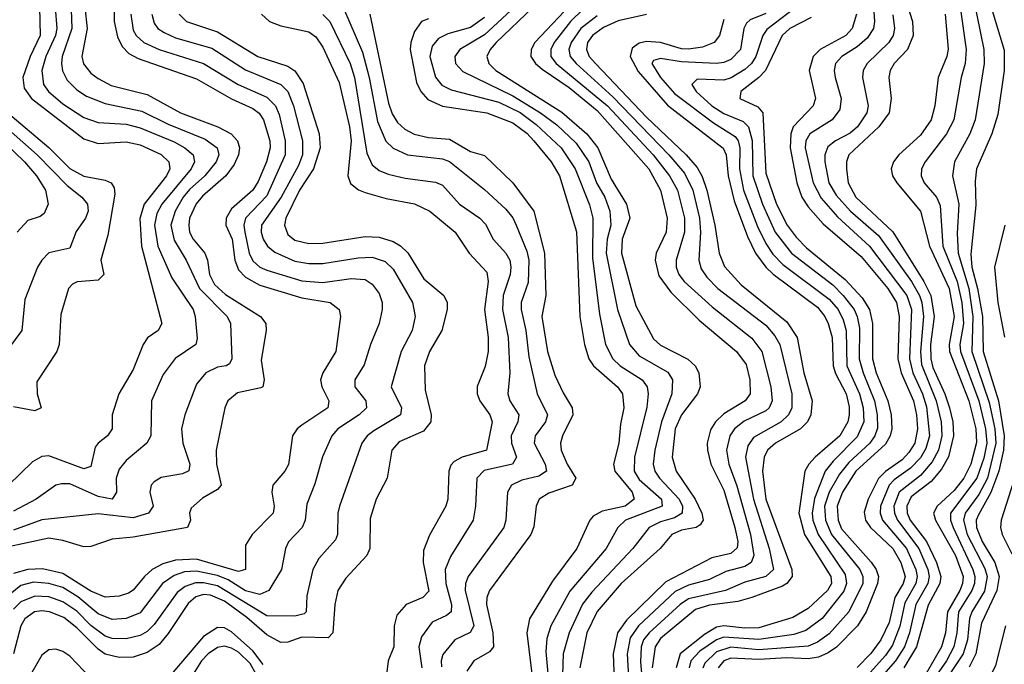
# Model space of a CAD drawing. Header units: inches. Extents: x 990535 to 1117859, y 769386 to 892122.
# Tile 595 of 656: x 1086507 to 1089308, y 820240 to 822075. Entities that reach past the tile are written whole.
import ezdxf

# ---------------------------------------------------------------- set-up
doc = ezdxf.new("R2010")
doc.units = ezdxf.units.IN
doc.header["$MEASUREMENT"] = 0
doc.layers.add('B0882', color=7, linetype='Continuous')

msp = doc.modelspace()

# ---------------------------------------------------------------- linework, layer by layer
at = {"layer": 'B0882', "color": 5}
for points, elevation in [([(1089004.3, 822204.3), (1089047.5, 822070), (1089049.5, 822030), (1089032.9, 821990), (1088995.2, 821950), (1088983.4, 821930), (1088980.2, 821910), (1088986.8, 821850), (1088980.5, 821810), (1088951.7, 821770), (1088865.9, 821690), (1088859.3, 821670), (1088859, 821650), (1088864.1, 821610), (1088885.9, 821570), (1088991.1, 821471.1), (1089079.4, 821330), (1089099.2, 821290), (1089108.5, 821230), (1089098.5, 821150), (1089099.5, 821110), (1089105.3, 821085.3), (1089139.6, 821010), (1089152.6, 820970), (1089161.5, 820930), (1089163.7, 820890), (1089149.6, 820830.4), (1089130, 820795.4), (1089099.9, 820760.1), (1089043.4, 820716.6), (1089030.8, 820690), (1089032.1, 820670), (1089040.3, 820650), (1089086.8, 820590), (1089115.5, 820530), (1089127.7, 820490), (1089125.2, 820470), (1089091.4, 820408.6), (1089058.4, 820290), (1089022.8, 820230)], 3880), ([(1086653, 822130), (1086655.8, 822050), (1086628.4, 821970), (1086626.1, 821950), (1086629.1, 821929.1), (1086642.5, 821902.5), (1086670, 821875.2), (1086697.4, 821857.4), (1086750, 821836.6), (1086854.7, 821814.7), (1086930, 821777.7), (1087035.1, 821735.1), (1087069.3, 821710), (1087073.6, 821690), (1087066.4, 821670), (1087033.5, 821630), (1086990, 821591.7), (1086972.4, 821570), (1086949.1, 821530), (1086937.2, 821490), (1086946.9, 821446.9), (1086981.2, 821390), (1087018.9, 821310), (1087097.4, 821230), (1087106.7, 821210), (1087111, 821110), (1087104.2, 821095.8), (1087094.9, 821090), (1087070, 821085.7), (1087037.1, 821070), (1087010, 821037.2), (1086976.6, 820950), (1086967.7, 820910), (1086971.4, 820870), (1086991.4, 820810), (1086988.8, 820791.2), (1086970, 820782.2), (1086910, 820771.7), (1086890, 820759.8), (1086881.3, 820750), (1086877, 820730), (1086887.2, 820690), (1086873.9, 820670), (1086830, 820656.9), (1086730, 820668), (1086570, 820651.7), (1086490, 820622.3)], 3260), ([(1087410.1, 822150), (1087482.4, 821982.4), (1087501.8, 821910), (1087525.3, 821785.3), (1087549.2, 821729.1), (1087570, 821709.2), (1087610, 821690.4), (1087710, 821679), (1087730, 821671.4), (1087830, 821591.5), (1087890, 821535.2), (1087910.5, 821510.5), (1087919.9, 821490), (1087950, 821416.1), (1087955.3, 821390), (1087953.6, 821326.4), (1087934, 821270), (1087933.6, 821250), (1087947.5, 821190), (1087955.2, 821115.2), (1087979.7, 821010), (1088008.5, 820950), (1088003.5, 820930), (1087974.1, 820890), (1087971.2, 820870), (1088002, 820810), (1088005.5, 820790), (1087984.1, 820775.9), (1087935.5, 820764.5), (1087906.1, 820750), (1087895.2, 820730), (1087890.1, 820650.1), (1087885, 820630), (1087783.4, 820490), (1087775.6, 820470), (1087774.1, 820450), (1087799.6, 820350), (1087789.1, 820330.9), (1087745.3, 820310), (1087711.4, 820268.6), (1087706.1, 820250), (1087707.3, 820232.7)], 3460), ([(1088090, 822135.1), (1087972.4, 822010), (1087962.2, 821990), (1087961.7, 821970), (1087974.8, 821950), (1087993.6, 821933.6), (1088070, 821881.7), (1088150, 821816), (1088297.1, 821650), (1088330.1, 821589.9), (1088349, 821510), (1088346.3, 821470), (1088317.9, 821410), (1088314.8, 821390), (1088325.5, 821345.5), (1088359.4, 821299.4), (1088439.9, 821219.9), (1088546.9, 821130), (1088573.5, 821093.5), (1088584.1, 821050), (1088585, 821010), (1088571.5, 820990), (1088510, 820953.3), (1088486.9, 820930), (1088472.5, 820907.5), (1088463.3, 820870), (1088463.6, 820850), (1088473.6, 820810), (1088510, 820735.8), (1088541.6, 820630), (1088549.8, 820590.2), (1088547.9, 820572.1), (1088530, 820555.2), (1088476.6, 820543.4), (1088345.5, 820474.5), (1088233.7, 820366.3), (1088208.1, 820330), (1088195.4, 820270), (1088199.7, 820170)], 3620), ([(1089219.6, 822139.6), (1089250.4, 821990), (1089251.1, 821950), (1089225.1, 821790), (1089210.2, 821749.8), (1089167.1, 821670), (1089161.2, 821630), (1089179.4, 821550), (1089173.8, 821466.2), (1089177.1, 821410), (1089207.5, 821310), (1089219.2, 821230), (1089215.9, 821130), (1089265.2, 820985.2), (1089281, 820910), (1089284.1, 820870), (1089260.7, 820770), (1089236.1, 820723.9), (1089197.2, 820670), (1089192.7, 820650), (1089202.5, 820610), (1089253.2, 820513.2), (1089259.5, 820490), (1089251.9, 820448.1), (1089216.1, 820390), (1089209.2, 820370.8), (1089203.5, 820310), (1089191.8, 820270), (1089110, 820147.3)], 3960), ([(1086692.2, 822110), (1086699.2, 822050), (1086683.9, 821970), (1086689.1, 821949.1), (1086710, 821922.6), (1086730, 821907), (1086767.8, 821887.8), (1086870, 821862.3), (1086965, 821810), (1087071.2, 821770), (1087108.8, 821750), (1087126.6, 821730), (1087132.4, 821710), (1087129.5, 821690), (1087117, 821663), (1087093.2, 821630), (1087027.4, 821572.6), (1087009.1, 821550.9), (1086990.6, 821510), (1086988.2, 821490), (1086990.6, 821470), (1087000.5, 821450), (1087033.7, 821410), (1087041.4, 821390), (1087047.2, 821350), (1087061.3, 821321.3), (1087092.5, 821292.5), (1087192.5, 821230), (1087207, 821210), (1087208.5, 821190), (1087194.5, 821105.5), (1087203.1, 821050), (1087198.7, 821030), (1087193.4, 821026.6), (1087127.1, 821012.9), (1087099.5, 820990), (1087090.7, 820970), (1087065.8, 820850), (1087067.2, 820810), (1087080.8, 820750), (1087070, 820738.1), (1087026.8, 820713.2), (1086995.3, 820684.7), (1086990.1, 820670), (1086993.5, 820650), (1086984.2, 820630), (1086830, 820601.6), (1086770, 820596), (1086710, 820575.8), (1086690, 820575), (1086630, 820592.6), (1086590, 820598.8), (1086467.2, 820572.8)], 3280), ([(1086563.4, 822110), (1086565.5, 822030), (1086537, 821970), (1086516.1, 821910), (1086520, 821880), (1086540.8, 821850), (1086690, 821735.2), (1086730, 821722.6), (1086810, 821727.3), (1086850, 821718.7), (1086910, 821691.3), (1086931.3, 821670), (1086934.3, 821650), (1086925.3, 821630), (1086861.2, 821550), (1086848.7, 821508.8), (1086853.3, 821430), (1086911.2, 821210), (1086901, 821190), (1086870.8, 821169.2), (1086858.2, 821150), (1086830, 821078.9), (1086789.1, 821010), (1086770.7, 820950), (1086770.6, 820910), (1086757.2, 820890), (1086730.1, 820870), (1086721.6, 820858.4), (1086710, 820803.5), (1086690, 820796.5), (1086590, 820833.1), (1086570, 820831.7), (1086543.9, 820816.1), (1086475.1, 820750)], 3220), ([(1086775.5, 822110), (1086776.1, 822070), (1086785.9, 822025.9), (1086798.8, 821998.8), (1086818.1, 821978.1), (1086844.2, 821964.2), (1087010, 821906.1), (1087109.6, 821849.6), (1087170, 821821.7), (1087188.4, 821808.4), (1087200.7, 821790), (1087218.6, 821730), (1087219.7, 821710), (1087209.4, 821670), (1087186, 821614), (1087170.3, 821590), (1087110, 821536.7), (1087094.2, 821510), (1087094.1, 821490), (1087111.7, 821450), (1087119.3, 821390), (1087130, 821362.4), (1087150, 821342.1), (1087190, 821319.4), (1087310, 821282.8), (1087390.1, 821270.1), (1087416.1, 821250), (1087419.8, 821230), (1087406.2, 821130), (1087369.6, 821070), (1087363.3, 821050), (1087366.7, 821030), (1087386.9, 820990), (1087383.6, 820970), (1087310, 820921.2), (1087296.6, 820910), (1087283.6, 820890), (1087271.5, 820808.5), (1087261.5, 820790), (1087227.3, 820750), (1087224.3, 820730), (1087231, 820690), (1087227.9, 820670), (1087168.8, 820610), (1087150, 820579.7), (1087149.3, 820510), (1087130, 820504.1), (1087010, 820539.8), (1086950, 820536.8), (1086914.1, 820525.9), (1086884.4, 820510), (1086861.8, 820490), (1086830, 820450.9), (1086817, 820443), (1086790, 820434.2), (1086750, 820431.2), (1086710, 820448.5), (1086630, 820498.9), (1086571.8, 820511.8), (1086530, 820509.8), (1086490, 820498.8)], 3320), ([(1086608, 822110), (1086612.8, 822050), (1086608.6, 822030), (1086581.6, 821970), (1086570.6, 821930), (1086575.2, 821890), (1086588.7, 821870), (1086630, 821834.8), (1086690, 821796.6), (1086730, 821782.2), (1086810, 821777.8), (1086850, 821767.1), (1086946.8, 821726.8), (1086977.4, 821710), (1087000.5, 821690), (1087004.5, 821670), (1086995.1, 821650), (1086911.1, 821550), (1086897, 821523), (1086890.9, 821490), (1086900.4, 821430), (1086940, 821340), (1087000.3, 821250), (1087006.3, 821230), (1087012.5, 821167.6), (1087008.1, 821150), (1086949.4, 821110.6), (1086915, 821065), (1086882.2, 820990), (1086879.8, 820890), (1086868.6, 820870), (1086810, 820820.5), (1086790, 820795.5), (1086781.3, 820770), (1086782.6, 820730), (1086770, 820710.5), (1086730, 820718.2), (1086650, 820753.6), (1086625.8, 820754.3), (1086610, 820749.9), (1086553.7, 820710), (1086490, 820675.9)], 3240), ([(1087930, 822124.7), (1087830, 822031.4), (1087759.8, 821990), (1087745.3, 821970), (1087747.5, 821950), (1087767.5, 821927.5), (1087910, 821858.2), (1087989.2, 821810), (1088035.4, 821775.4), (1088090, 821723.8), (1088126.1, 821670), (1088148, 821610), (1088171.8, 821570), (1088185.7, 821530), (1088188.9, 821490), (1088178.6, 821450), (1088176, 821410), (1088207.7, 821250), (1088242.1, 821150), (1088270, 821118.3), (1088351.4, 821071.4), (1088364.2, 821050), (1088362.4, 821010), (1088333.4, 820930), (1088313.8, 820850), (1088309.8, 820810), (1088314.6, 820790), (1088327, 820770), (1088383.4, 820710), (1088393.2, 820690), (1088392, 820670), (1088370, 820657.1), (1088330, 820645.8), (1088298.1, 820630), (1088251.2, 820570), (1088134.7, 820445.3), (1088108.8, 820411.2), (1088070.3, 820330), (1088053.8, 820270), (1088051.9, 820210)], 3560), ([(1087968.3, 822110), (1087862.9, 822010), (1087845.5, 821990), (1087836.1, 821970), (1087841.5, 821950), (1087861.5, 821930), (1088050, 821812), (1088120.3, 821750), (1088151.7, 821710), (1088190, 821621.1), (1088233.6, 821550), (1088242.9, 821510), (1088221.1, 821450), (1088219.5, 821410), (1088260, 821260), (1088310, 821166.3), (1088330, 821148.4), (1088408.2, 821108.2), (1088429.2, 821090), (1088439.5, 821070), (1088442.9, 821030), (1088435.5, 821010), (1088389.6, 820950.4), (1088372, 820910), (1088363, 820830), (1088374.5, 820790), (1088429.1, 820710), (1088447.9, 820670), (1088451.3, 820650), (1088443, 820637), (1088431.5, 820630), (1088390, 820622), (1088362.1, 820610), (1088329.7, 820570), (1088218.7, 820470), (1088149.7, 820390.3), (1088121, 820330), (1088100.4, 820230)], 3580), ([(1088110, 822104.4), (1088074.5, 822070), (1088027.9, 822010), (1088017.9, 821990), (1088018.1, 821970), (1088033.3, 821950), (1088179.2, 821830), (1088309.6, 821690), (1088356.2, 821630), (1088379, 821590), (1088398.3, 821510), (1088398.1, 821470), (1088374.8, 821390), (1088375.2, 821370), (1088382.5, 821350), (1088397.9, 821330), (1088477.5, 821257.5), (1088590, 821168), (1088618.1, 821130), (1088643.8, 821030), (1088647.5, 820990), (1088639.3, 820970), (1088630, 820961.3), (1088567.9, 820932.1), (1088540.8, 820910), (1088527.6, 820890), (1088517.8, 820850), (1088524.7, 820810), (1088547.8, 820747.8), (1088586.6, 820610), (1088596, 820550), (1088588.5, 820530), (1088570, 820518.5), (1088515.8, 820504.2), (1088470, 820481.8), (1088410, 820465), (1088372.4, 820447.6), (1088268, 820350), (1088244, 820316), (1088235.7, 820270), (1088240.7, 820170)], 3640), ([(1088712.2, 822107.8), (1088633.2, 822046.8), (1088621.3, 822030), (1088601.5, 821970), (1088588.9, 821950), (1088570, 821932.7), (1088530.9, 821909.1), (1088510, 821902.4), (1088435, 821905), (1088419.5, 821890), (1088432.1, 821870), (1088476, 821830), (1088510, 821808.1), (1088565.2, 821785.2), (1088580.9, 821770), (1088591.3, 821731.3), (1088593.1, 821630), (1088620, 821550), (1088656.3, 821470), (1088702.5, 821410), (1088820.1, 821320.1), (1088850.3, 821290), (1088881, 821250), (1088890.2, 821230), (1088896.7, 821196.7), (1088895.6, 821110), (1088906.9, 821070), (1088939.5, 820990), (1088946.9, 820950), (1088947.5, 820912.5), (1088939.6, 820890), (1088925.4, 820870), (1088865.7, 820814.3), (1088839.1, 820780.9), (1088810.2, 820730), (1088797.3, 820690), (1088799.8, 820650), (1088816.9, 820610), (1088897.3, 820510), (1088905.9, 820490), (1088906, 820470), (1088866.3, 820390), (1088810, 820327.4), (1088776.7, 820303.3), (1088750, 820291.9), (1088610, 820281.6), (1088530, 820289.4), (1088490, 820275.8), (1088456.2, 820243.9), (1088451.1, 820228.9)], 3760), ([(1088935.8, 822110), (1088939.1, 822070), (1088935.9, 822050), (1088918.2, 822021.8), (1088890, 821997.6), (1088846.3, 821970), (1088828.5, 821950), (1088824.6, 821930), (1088827.2, 821910), (1088843.9, 821850), (1088840.4, 821819.6), (1088818.9, 821790), (1088755.1, 821750), (1088744, 821730), (1088741.7, 821710), (1088765, 821610), (1088786.9, 821566.9), (1088833.4, 821513.4), (1088925.2, 821430), (1089031.5, 821290), (1089044, 821250), (1089038.5, 821110), (1089048.5, 821070), (1089075.8, 821010), (1089087.4, 820972.6), (1089095.9, 820890), (1089085.5, 820854.5), (1089070, 820828.3), (1089041.7, 820798.3), (1088994.7, 820765.3), (1088980.7, 820750), (1088956.2, 820690), (1088955.1, 820670), (1088962.1, 820650), (1089030, 820570), (1089056.8, 820510), (1089060.7, 820490), (1089056.5, 820470), (1089025, 820415), (1089011.4, 820348.6), (1088990, 820295), (1088970, 820264.9), (1088910, 820197.7)], 3840), ([(1089183.2, 822110), (1089200.3, 821990), (1089196.7, 821950), (1089185.7, 821910), (1089164.9, 821790), (1089143.7, 821750), (1089083.6, 821670), (1089072.9, 821650), (1089071.9, 821630), (1089080.8, 821610), (1089115.1, 821570), (1089125.7, 821545.7), (1089133.3, 821430), (1089174.1, 821330), (1089188, 821270), (1089192.4, 821210), (1089182, 821150), (1089184, 821130), (1089236.1, 820990), (1089255.3, 820910), (1089258.6, 820870), (1089250, 820827.3), (1089230, 820769.9), (1089155.3, 820670), (1089155.6, 820650), (1089162.5, 820630), (1089219.3, 820510), (1089224.4, 820490), (1089223.4, 820470), (1089216.3, 820450), (1089178, 820390), (1089173.7, 820330), (1089164.7, 820290), (1089144, 820250), (1089080.8, 820159.2)], 3940), ([(1089271, 822110), (1089307.9, 821987.9), (1089307.6, 821930), (1089290, 821805.1), (1089272.6, 821750), (1089228.8, 821650), (1089225.1, 821614.9), (1089227.3, 821547.3), (1089212.7, 821407.3), (1089215.6, 821370), (1089232.4, 821310), (1089246.1, 821230), (1089248.1, 821130), (1089292.1, 820990), (1089308.2, 820890), (1089306.2, 820850), (1089293.2, 820790), (1089270, 820729.3), (1089234.5, 820665.5), (1089228.6, 820650), (1089228.8, 820630), (1089245.2, 820590), (1089281.4, 820530), (1089294.1, 820490), (1089287.1, 820450), (1089243.1, 820356.9), (1089227.3, 820270), (1089208, 820232)], 3980), ([(1086823.1, 822090), (1086830, 822045.3), (1086838.5, 822030), (1086860.1, 822010), (1086903.9, 821990), (1087030, 821950.3), (1087128.6, 821890), (1087210, 821854.7), (1087235.3, 821830), (1087245.3, 821805.3), (1087262.5, 821730), (1087262.1, 821690), (1087210, 821573.9), (1087149.2, 821510), (1087145, 821490), (1087147.5, 821470), (1087159.7, 821410), (1087170, 821388.1), (1087190, 821370.8), (1087210, 821361.8), (1087310, 821331.3), (1087370, 821327.2), (1087450, 821338.2), (1087490, 821335.2), (1087510, 821322), (1087530, 821295.6), (1087538.1, 821270), (1087538.1, 821250), (1087530.1, 821210), (1087504.8, 821150), (1087487.4, 821092.6), (1087460.9, 821050), (1087460.7, 821030), (1087492.4, 820990), (1087493.4, 820970), (1087473.2, 820950), (1087412.3, 820910), (1087395.6, 820890), (1087369, 820831), (1087346.6, 820753.4), (1087324, 820696), (1087319.6, 820650), (1087311.1, 820630), (1087271.6, 820588.4), (1087263.3, 820570), (1087252.3, 820510), (1087216.3, 820450), (1087190, 820439.2), (1087150, 820449.6), (1087100.3, 820480.3), (1087070, 820493.2), (1087010, 820505.1), (1086976.5, 820503.5), (1086946.6, 820493.4), (1086913.6, 820470), (1086850, 820387.2), (1086810, 820370.3), (1086770, 820368.2), (1086730, 820384.1), (1086672.4, 820432.4), (1086630, 820458.6), (1086590, 820470.6), (1086546.3, 820473.7), (1086510, 820464.2), (1086479.8, 820440.2)], 3340), ([(1086961.1, 822090), (1086981.6, 822070), (1087070, 822039.8), (1087185, 821970), (1087270, 821942.8), (1087290, 821929.3), (1087313.6, 821893.6), (1087359.4, 821750), (1087362.3, 821710), (1087343.4, 821650), (1087302.9, 821590), (1087264.6, 821510), (1087260.1, 821490), (1087270, 821463.1), (1087290, 821447.7), (1087330, 821437.6), (1087370, 821438.7), (1087490, 821457.7), (1087530, 821456), (1087570, 821443.7), (1087591, 821431), (1087611.1, 821411.1), (1087657.3, 821337.3), (1087713.6, 821290), (1087723.7, 821270), (1087723.5, 821250), (1087707.8, 821190), (1087673.2, 821130), (1087658.6, 821090), (1087660.6, 821020.6), (1087678, 820950), (1087677.2, 820930), (1087656.3, 820903.7), (1087586.4, 820873.6), (1087566, 820850), (1087552.7, 820770), (1087521.8, 820710), (1087504.7, 820655.3), (1087502.9, 820570), (1087494.7, 820550), (1087435, 820485), (1087412.6, 820450), (1087403.9, 820410), (1087398.3, 820330), (1087384.7, 820315.3), (1087310, 820317.6), (1087270, 820303.2), (1087250, 820302), (1087210, 820323.7), (1087153.7, 820373.7), (1087090, 820420.2), (1087050, 820437.4), (1087030, 820438.6), (1087008, 820432), (1086986.7, 820413.3), (1086930, 820327.5), (1086903.7, 820296.3), (1086870, 820274.3), (1086830, 820260.6), (1086790, 820259.2), (1086750, 820269.5), (1086730, 820282.9), (1086670, 820343.7), (1086633.1, 820373.1), (1086592.1, 820390), (1086570, 820392.6), (1086549.6, 820390), (1086521.8, 820370), (1086510.2, 820349.8), (1086489.7, 820270.3)], 3380), ([(1086883.2, 822090), (1086890, 822064.5), (1086900.5, 822050), (1086917.9, 822037.9), (1086950, 822023.5), (1087053.5, 821993.5), (1087150, 821932.5), (1087250, 821890.4), (1087270.1, 821870), (1087286.4, 821830), (1087311.7, 821730), (1087311.7, 821690), (1087300.1, 821659.9), (1087250.6, 821569.4), (1087194.8, 821490), (1087193.9, 821470), (1087199.9, 821450), (1087212.2, 821430), (1087233, 821413), (1087290, 821387.9), (1087330, 821381.1), (1087370, 821381), (1087470, 821397.3), (1087510, 821398.8), (1087546.6, 821386.6), (1087570, 821364.4), (1087625, 821270), (1087632.1, 821230), (1087623.6, 821190), (1087592.9, 821130), (1087564, 821030), (1087593.2, 820970), (1087590.6, 820950), (1087515, 820905), (1087495.7, 820890), (1087481, 820870), (1087416.9, 820690), (1087412.4, 820670), (1087411, 820610), (1087405.7, 820594.3), (1087358.3, 820541.7), (1087341.1, 820510), (1087324.5, 820435.5), (1087322.2, 820390), (1087316.5, 820383.5), (1087290, 820377.7), (1087210, 820378.6), (1087070, 820463.6), (1087030, 820472.5), (1087007.7, 820472.3), (1086977.9, 820462.1), (1086955.5, 820444.5), (1086890, 820353.6), (1086870, 820333.7), (1086850, 820322.1), (1086810, 820313), (1086770, 820313.6), (1086750, 820319.9), (1086710, 820350.9), (1086670, 820391.1), (1086630, 820418.5), (1086590, 820431.9), (1086550, 820434.2), (1086510, 820418), (1086490, 820397.1)], 3360), ([(1087195.3, 822090), (1087218.3, 822070), (1087250, 822057.3), (1087330, 822040.3), (1087350, 822026.2), (1087370, 821996.6), (1087416, 821896), (1087445.9, 821770), (1087450.2, 821730), (1087440.8, 821630), (1087448.7, 821608.7), (1087471, 821591), (1087490, 821582.9), (1087550, 821565.5), (1087630.4, 821550.4), (1087674, 821530), (1087746.3, 821470), (1087786.1, 821410), (1087836.4, 821356.4), (1087840.3, 821330), (1087829.3, 821250), (1087840.4, 821170), (1087839.9, 821130), (1087831.8, 821088.2), (1087809.1, 821030.9), (1087808.9, 821010), (1087816, 820990), (1087844.9, 820950), (1087851.1, 820930), (1087835.3, 820850), (1087766, 820830), (1087742.9, 820817.1), (1087733.4, 820806.6), (1087727.6, 820790), (1087725.4, 820710), (1087719.9, 820690), (1087672.6, 820607.4), (1087655.9, 820564.1), (1087655.1, 820530), (1087671.2, 820448.8), (1087654, 820430), (1087606.4, 820410), (1087580.2, 820379.8), (1087572.2, 820350), (1087571.8, 820290), (1087555.1, 820250), (1087550, 820203.7)], 3420), ([(1087370, 822089.7), (1087389.7, 822070), (1087447.1, 821950), (1087459.7, 821910), (1087495.2, 821695.2), (1087510, 821661.3), (1087530, 821645.4), (1087555.1, 821635.1), (1087603.5, 821623.5), (1087690, 821612.1), (1087710, 821603.4), (1087758.8, 821550), (1087816.1, 821510), (1087832.7, 821492.7), (1087854.6, 821450), (1087890, 821410.6), (1087901.3, 821390), (1087904.7, 821370), (1087902.1, 821350), (1087882.4, 821290), (1087880.4, 821250), (1087896.8, 821170), (1087901.8, 821070), (1087895.7, 821010), (1087901.5, 820990), (1087927.1, 820950), (1087924.2, 820930), (1087905.5, 820890), (1087906.3, 820870), (1087921, 820830), (1087909.4, 820810), (1087828.6, 820791.4), (1087807.9, 820770), (1087804, 820690), (1087797.2, 820650), (1087732.6, 820547.4), (1087717.5, 820510), (1087719.7, 820470), (1087735.9, 820410), (1087734.7, 820390), (1087721.3, 820378.7), (1087680.3, 820359.7), (1087650, 820318.9), (1087642.6, 820290), (1087651.7, 820230)], 3440), ([(1087503.4, 822090), (1087556.7, 821836.7), (1087567, 821807), (1087582.3, 821782.3), (1087602.8, 821762.8), (1087629.2, 821749.2), (1087670, 821739.5), (1087730, 821734.5), (1087790, 821699.5), (1087830, 821688.7), (1087910.6, 821610.6), (1087969.5, 821529.5), (1088000, 821410), (1088003.6, 821290), (1087992.3, 821230), (1088008.4, 821130), (1088030, 821063.2), (1088053.1, 821013.1), (1088079.3, 820970), (1088081.1, 820950), (1088051.2, 820890), (1088046, 820870), (1088047.7, 820850), (1088064.3, 820810), (1088089.6, 820770), (1088078.6, 820750), (1088012.9, 820727.1), (1087985.4, 820710), (1087976.6, 820690), (1087970, 820631.6), (1087961.5, 820610), (1087843.8, 820450), (1087836.1, 820430), (1087835, 820410), (1087853.7, 820330), (1087855.2, 820290), (1087843.9, 820276.1), (1087799.2, 820250), (1087779.5, 820220.5)], 3480), ([(1087670, 822077.4), (1087650.6, 822069.4), (1087630, 822041.5), (1087619.5, 822010), (1087617.9, 821990), (1087636.3, 821896.2), (1087648.8, 821870), (1087667.9, 821847.9), (1087710, 821828.5), (1087836.3, 821810), (1087910, 821781.5), (1087950, 821751.8), (1087969.5, 821730), (1088019.4, 821670), (1088043.1, 821630), (1088091.1, 821471.1), (1088100.8, 821230), (1088113.8, 821150), (1088126.5, 821110), (1088139.6, 821090), (1088207.5, 821030), (1088222.5, 821010), (1088226.3, 820970), (1088216.1, 820923.9), (1088211.8, 820870), (1088196.3, 820810), (1088200.3, 820790), (1088249.5, 820730), (1088255.3, 820710), (1088229.5, 820690.5), (1088164.2, 820675.8), (1088138.4, 820661.6), (1088129.2, 820650), (1088092.1, 820570), (1088022.9, 820477.1), (1087957.1, 820370), (1087950.1, 820329.9), (1087967.4, 820190)], 3520), ([(1087830, 822081), (1087790, 822052.4), (1087725.5, 822034.5), (1087698.4, 822021.6), (1087680.3, 821999.7), (1087674.1, 821970), (1087690, 821911), (1087708.2, 821888.2), (1087734.8, 821874.8), (1087870, 821840.3), (1087931, 821811), (1087976.2, 821776.2), (1088047.3, 821710), (1088087.5, 821650), (1088127.9, 821547.9), (1088137.7, 821510), (1088137.2, 821397.2), (1088156.6, 821236.6), (1088174.1, 821150), (1088194.3, 821110), (1088215.4, 821090), (1088278, 821050), (1088292, 821030), (1088295.4, 821010), (1088291.8, 820971.8), (1088256.5, 820830), (1088255.5, 820790), (1088270, 820766.5), (1088333.4, 820710), (1088334.6, 820690), (1088231.1, 820650), (1088209.2, 820630), (1088175.6, 820570), (1088072, 820448), (1088017.9, 820350), (1088006.5, 820313.5), (1088003.7, 820276.3), (1088017.3, 820130)], 3540), ([(1088150, 822085.7), (1088103.8, 822050), (1088076.1, 822010), (1088069.3, 821990), (1088073.3, 821970), (1088090.1, 821950), (1088195.1, 821855.1), (1088354.3, 821690), (1088398.1, 821638.1), (1088422.6, 821590), (1088441, 821510), (1088444.5, 821470), (1088439, 821390), (1088446, 821366), (1088462, 821342), (1088493.2, 821310), (1088630, 821205.1), (1088655.5, 821175.5), (1088669.5, 821150), (1088704.1, 821010), (1088704, 820970), (1088694.3, 820950), (1088673.3, 820930), (1088594.6, 820885.4), (1088578.3, 820861.7), (1088571.9, 820830), (1088594.7, 820710), (1088639.2, 820570), (1088651.5, 820510), (1088630, 820490), (1088570, 820474.2), (1088515, 820450), (1088410, 820426.2), (1088385.8, 820410), (1088298, 820330), (1088282, 820310), (1088275.7, 820290), (1088273.1, 820246.9), (1088279.7, 820170)], 3660), ([(1088290, 822089.2), (1088210, 822071.9), (1088167.9, 822052.1), (1088136.8, 822030), (1088122.8, 822010), (1088119.4, 821990), (1088127.6, 821970), (1088145.3, 821950), (1088290, 821797.3), (1088403, 821690), (1088434.1, 821654.1), (1088448.7, 821628.7), (1088462, 821590), (1088485.1, 821490), (1088496.8, 821410), (1088512.4, 821372.4), (1088559.7, 821319.7), (1088690, 821215), (1088718.8, 821170), (1088737.7, 821070), (1088761.7, 820990), (1088757.8, 820950), (1088748, 820930), (1088728.5, 820910), (1088657.4, 820870), (1088634.7, 820850), (1088625.2, 820830), (1088620.6, 820790), (1088629.9, 820710), (1088703.8, 820510), (1088705.3, 820490), (1088690.1, 820470), (1088677.1, 820462.9), (1088590, 820430), (1088550, 820419.1), (1088470, 820409), (1088430, 820395.8), (1088330, 820313.4), (1088314.9, 820290), (1088306.2, 820230)], 3680), ([(1088510, 822075), (1088498.5, 822030), (1088483.4, 822010), (1088450, 821996.8), (1088410, 821991), (1088390, 821991.7), (1088330, 822010), (1088290, 822012.6), (1088270, 822007.6), (1088250, 821994), (1088243.9, 821970), (1088267.1, 821927.1), (1088350, 821831.9), (1088508.9, 821709), (1088517.1, 821690), (1088523, 821630), (1088539.4, 821559.4), (1088577.3, 821457.3), (1088601, 821410), (1088630, 821370.4), (1088650.7, 821350.7), (1088776.5, 821256.5), (1088797.7, 821230), (1088807.3, 821210), (1088818.3, 821170), (1088821.6, 821090), (1088828, 821068), (1088858.1, 821010), (1088867, 820973), (1088867.2, 820950), (1088862.8, 820930), (1088840.3, 820890), (1088770.7, 820829.3), (1088752.1, 820810), (1088741.1, 820790), (1088724.2, 820670), (1088740, 820610), (1088815.3, 820490), (1088816.3, 820470), (1088805.1, 820450), (1088750, 820399.1), (1088706.9, 820373.1), (1088610, 820344.5), (1088570, 820343.2), (1088510, 820350.1), (1088490, 820346.1), (1088455, 820324.9), (1088386.3, 820270), (1088374.6, 820230)], 3720), ([(1088630, 822092.8), (1088585.4, 822074.6), (1088574.7, 822065.3), (1088567.4, 822050), (1088557.6, 821990), (1088530, 821961.8), (1088510, 821952.9), (1088490, 821950.5), (1088390, 821954.9), (1088330, 821964.2), (1088310, 821959), (1088305.6, 821950), (1088329.8, 821910), (1088370, 821865.1), (1088481.5, 821781.5), (1088542.3, 821742.3), (1088550.9, 821730), (1088555.6, 821710), (1088555.3, 821650), (1088566.2, 821590), (1088606.1, 821486.1), (1088630, 821437.8), (1088650, 821407.3), (1088678, 821378), (1088810, 821279.8), (1088835.4, 821250), (1088850, 821220.7), (1088858.2, 821190), (1088860.2, 821090), (1088896.6, 821010), (1088907, 820970), (1088909, 820930), (1088890, 820887.7), (1088821.2, 820818.8), (1088799.2, 820790), (1088768.3, 820711.7), (1088761.3, 820670), (1088763.7, 820650), (1088778.6, 820610), (1088855.6, 820495.6), (1088859.6, 820470), (1088852, 820448), (1088790, 820370.6), (1088743.9, 820336.1), (1088710, 820324.6), (1088610, 820310.6), (1088510, 820317.2), (1088490, 820309.6), (1088441.9, 820278.1), (1088416.2, 820250), (1088412.2, 820230)], 3740), ([(1088758.9, 822081.1), (1088698.4, 822050), (1088676, 822030), (1088629.4, 821930.6), (1088610.2, 821909.8), (1088558.8, 821870), (1088555.9, 821850), (1088606.9, 821826.9), (1088621.8, 821810), (1088630, 821638.4), (1088660.2, 821550), (1088690.8, 821490), (1088715.9, 821455.9), (1088745.6, 821425.6), (1088855.5, 821335.5), (1088903.6, 821283.6), (1088924.8, 821250), (1088933.5, 821210), (1088933.1, 821110), (1088944.1, 821070), (1088977.3, 820990), (1088986.1, 820950), (1088988.2, 820910), (1088983.3, 820890), (1088970, 820866.5), (1088886.3, 820790), (1088847.7, 820730), (1088833.1, 820690), (1088835.5, 820650), (1088845.5, 820625.5), (1088930, 820531), (1088944.2, 820510), (1088950, 820490), (1088947.4, 820470), (1088915.3, 820390), (1088891, 820350), (1088830.9, 820289.1), (1088807.5, 820272.5), (1088779.6, 820260.4), (1088750, 820255.7), (1088690, 820258.7), (1088610, 820253.9), (1088530, 820257.8), (1088510.1, 820250), (1088494.3, 820230)], 3780), ([(1088887.9, 822090), (1088875.4, 822050), (1088857.9, 822030), (1088784.4, 821990), (1088764.2, 821970), (1088752.9, 821930), (1088771.2, 821850), (1088764.4, 821830), (1088708, 821770), (1088701.1, 821750), (1088699.1, 821710), (1088717.7, 821610), (1088732.7, 821570), (1088750, 821542.2), (1088793.4, 821493.4), (1088900.9, 821400.9), (1088977.4, 821310), (1089001.6, 821270), (1089009.1, 821230), (1089005, 821110), (1089014.7, 821070), (1089050.2, 820990), (1089058.7, 820950), (1089061.1, 820910), (1089053.4, 820870), (1089037.2, 820842.8), (1089017.8, 820822.2), (1088970.7, 820789.3), (1088950.8, 820769.2), (1088921, 820710), (1088910, 820673.5), (1088913.7, 820650), (1088928, 820630), (1088991.6, 820570), (1089013.9, 820530), (1089026.5, 820490), (1089021, 820470), (1088997.1, 820430), (1088981, 820359), (1088957.2, 820310), (1088928.8, 820271.2), (1088890, 820231.5)], 3820), ([(1088991.4, 822088.6), (1088996.2, 822050), (1088992.2, 822030), (1088980.3, 822010), (1088917.8, 821950), (1088906.7, 821930), (1088904.8, 821910), (1088921.3, 821830), (1088917.4, 821810), (1088890.7, 821770), (1088870, 821751.6), (1088827.8, 821730), (1088806.7, 821713.3), (1088798, 821690), (1088797.6, 821670), (1088809, 821610), (1088830, 821575), (1088870.6, 821530), (1088950, 821460.7), (1089044.1, 821330), (1089066.8, 821290), (1089074, 821270), (1089078.2, 821230), (1089069.9, 821130), (1089073, 821093), (1089114.8, 820990), (1089128.7, 820930), (1089130.4, 820890), (1089121, 820850), (1089103.2, 820816.8), (1089070, 820777.8), (1089009.6, 820730.4), (1088994.5, 820690), (1088996, 820670), (1089004.6, 820650), (1089065.1, 820570), (1089090.8, 820510), (1089094.3, 820490), (1089091.1, 820470), (1089056.2, 820410), (1089038.3, 820330), (1089024.1, 820290), (1088999.2, 820250), (1088910, 820149.1)], 3860), ([(1089140.3, 822090), (1089148.7, 821991.2), (1089144.7, 821970), (1089120.1, 821910), (1089110.7, 821830), (1089099.9, 821790), (1089070, 821745.8), (1089008.4, 821690), (1088993.1, 821670), (1088986.5, 821650), (1088990.1, 821630), (1089002.2, 821610), (1089069.7, 821530), (1089095.4, 821430), (1089151.9, 821310), (1089165.5, 821230), (1089151.1, 821150), (1089152.9, 821130), (1089207.8, 820990), (1089227.1, 820910), (1089228.8, 820871.2), (1089213.2, 820810), (1089193.3, 820770), (1089165.3, 820734.7), (1089116.9, 820690), (1089107.3, 820670), (1089112.5, 820650), (1089169.3, 820550), (1089190.9, 820490), (1089189.4, 820470), (1089181.7, 820450), (1089147.1, 820390), (1089141.4, 820330), (1089129.3, 820290), (1089086.1, 820213.9)], 3920), ([(1086473.3, 821810), (1086590, 821710.8), (1086650, 821651.4), (1086690, 821629.3), (1086750, 821617.7), (1086767.1, 821610), (1086776.3, 821596.3), (1086777.9, 821577.9), (1086758.3, 821461.7), (1086737.7, 821390), (1086746.6, 821350), (1086730, 821333.9), (1086671, 821329), (1086657.5, 821322.5), (1086646.4, 821310), (1086624.4, 821235.6), (1086619.6, 821150), (1086613.1, 821130), (1086556.3, 821043.7), (1086557.1, 821010), (1086568.6, 820970), (1086550, 820961.6), (1086490, 820973.3)], 3180), ([(1086403.4, 821783.4), (1086521.1, 821670), (1086555.2, 821630), (1086580.6, 821590), (1086588.2, 821550), (1086576.7, 821523.3), (1086565.2, 821514.8), (1086530, 821503), (1086499.8, 821470)], 3140), ([(1086450, 821783.7), (1086556.6, 821690), (1086642.7, 821602.7), (1086684.2, 821570), (1086699.8, 821550), (1086702.3, 821530), (1086694.2, 821510), (1086667.7, 821472.3), (1086650, 821424.5), (1086590, 821411), (1086570, 821390.6), (1086557.7, 821370), (1086521.7, 821278.3), (1086513.5, 821190), (1086453.2, 821110)], 3160), ([(1089309.6, 821490), (1089280.5, 821370), (1089289.9, 821270.1), (1089309, 821171)], 4020), ([(1089363.4, 820850), (1089299.8, 820650), (1089297.9, 820630), (1089302.6, 820610), (1089330, 820554.8)], 4020), ([(1087199.4, 820239.4), (1087170, 820278.7), (1087110, 820333), (1087090, 820343.8), (1087070, 820345.1), (1087030, 820319), (1086942.9, 820217.1)], 3420), ([(1089311.8, 820350), (1089283.4, 820236.6), (1089260.3, 820190), (1089131.9, 820068.1), (1089041, 820010), (1089031.8, 820000)], 4020), ([(1086710, 820201.2), (1086650, 820263.1), (1086630, 820276.8), (1086610, 820283.6), (1086590, 820281.3), (1086570, 820266.1), (1086538.3, 820210)], 3420), ([(1087180.9, 820210), (1087162.5, 820242.5), (1087130, 820274.4), (1087110, 820286.4), (1087090, 820291.7), (1087070, 820287.9), (1087042.9, 820270), (1087024.8, 820250), (1086995.8, 820204.2)], 3440)]:
    msp.add_lwpolyline(points, dxfattribs=dict(at, elevation=elevation))

doc.saveas('drawing.dxf')
